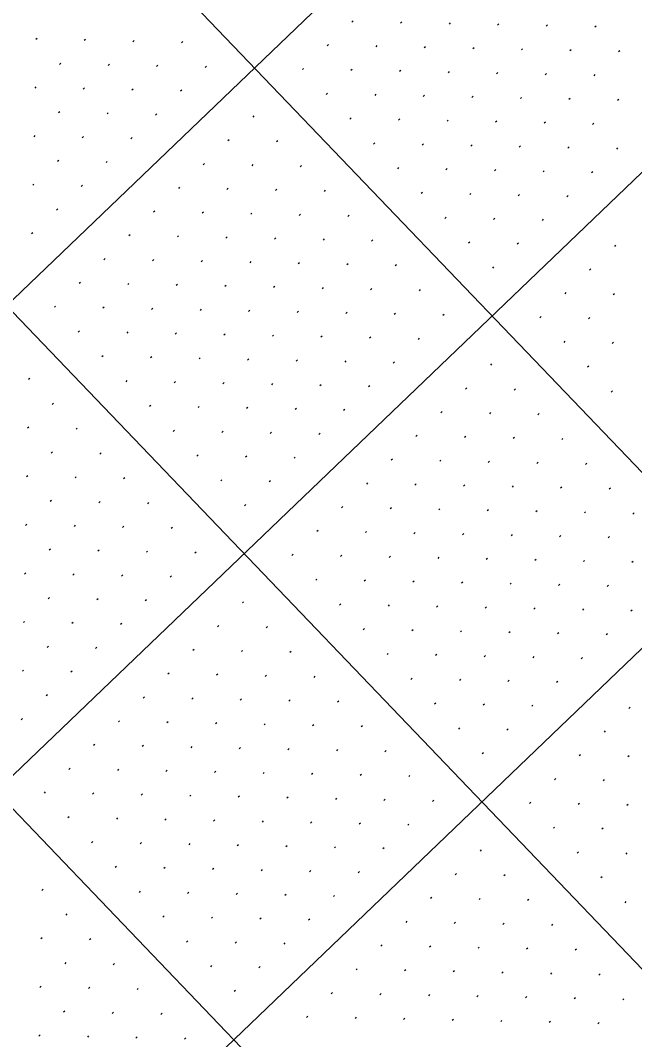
# Model space of a CAD drawing. Extents: x 2148987 to 2151117, y 142806 to 144993.
# Drawn here: x 2149405.1 to 2149494.6, y 143685.1 to 143833.4 of the extents above; entities that cross this region are included whole.
import ezdxf

# ---------------------------------------------------------------- set-up
doc = ezdxf.new("R2010")
doc.units = 0
doc.layers.add('PR_PIER_PH3', color=7, linetype='Continuous')
doc.layers.add('SHT_Profile_Grid_Minor', color=7, linetype='Continuous')

msp = doc.modelspace()

# ---------------------------------------------------------------- linework, layer by layer
at = {"layer": 'PR_PIER_PH3'}
for p, q in [((2150296.56, 144648.16), (2149159.43, 143558.42)), ((2150331.16, 144612.07), (2149194.02, 143522.32)), ((2150365.75, 144575.97), (2149228.62, 143486.22)), ((2149370.01, 143898.73), (2149715.96, 143537.73)), ((2149333.91, 143864.13), (2149679.86, 143503.14)), ((2149297.81, 143829.54), (2149643.76, 143468.54))]:
    msp.add_line(p, q, dxfattribs=at)
at = {"layer": 'SHT_Profile_Grid_Minor'}
for p, q in [((2149453.58, 143833.38), (2149453.4, 143833.21)), ((2149460.65, 143833.23), (2149460.47, 143833.06)), ((2149467.72, 143833.08), (2149467.54, 143832.91)), ((2149474.79, 143832.93), (2149474.61, 143832.76)), ((2149481.86, 143832.78), (2149481.68, 143832.61)), ((2149488.93, 143832.63), (2149488.75, 143832.46)), ((2149407.55, 143830.83), (2149407.37, 143830.66)), ((2149414.62, 143830.68), (2149414.44, 143830.5)), ((2149421.69, 143830.53), (2149421.51, 143830.35)), ((2149428.76, 143830.38), (2149428.58, 143830.2)), ((2149449.97, 143829.93), (2149449.79, 143829.75)), ((2149457.04, 143829.77), (2149456.86, 143829.6)), ((2149464.11, 143829.62), (2149463.93, 143829.45)), ((2149471.18, 143829.47), (2149471, 143829.3)), ((2149478.25, 143829.32), (2149478.07, 143829.15)), ((2149485.32, 143829.17), (2149485.14, 143829)), ((2149492.39, 143829.02), (2149492.2, 143828.85)), ((2149411.01, 143827.22), (2149410.83, 143827.05)), ((2149418.08, 143827.07), (2149417.9, 143826.89)), ((2149425.15, 143826.92), (2149424.97, 143826.74)), ((2149432.22, 143826.77), (2149432.04, 143826.59)), ((2149446.36, 143826.47), (2149446.18, 143826.29)), ((2149453.43, 143826.32), (2149453.25, 143826.14)), ((2149460.5, 143826.17), (2149460.32, 143825.99)), ((2149467.57, 143826.01), (2149467.39, 143825.84)), ((2149474.64, 143825.86), (2149474.46, 143825.69)), ((2149481.71, 143825.71), (2149481.53, 143825.54)), ((2149488.78, 143825.56), (2149488.59, 143825.39)), ((2149407.4, 143823.76), (2149407.22, 143823.59)), ((2149414.47, 143823.61), (2149414.29, 143823.44)), ((2149421.54, 143823.46), (2149421.36, 143823.28)), ((2149428.61, 143823.31), (2149428.43, 143823.13)), ((2149449.82, 143822.86), (2149449.64, 143822.68)), ((2149456.89, 143822.71), (2149456.71, 143822.53)), ((2149463.96, 143822.56), (2149463.78, 143822.38)), ((2149471.03, 143822.4), (2149470.85, 143822.23)), ((2149478.1, 143822.25), (2149477.92, 143822.08)), ((2149485.17, 143822.1), (2149484.98, 143821.93)), ((2149492.23, 143821.95), (2149492.05, 143821.78)), ((2149410.86, 143820.15), (2149410.68, 143819.98)), ((2149417.93, 143820), (2149417.75, 143819.83)), ((2149425, 143819.85), (2149424.82, 143819.67)), ((2149439.14, 143819.55), (2149438.96, 143819.37)), ((2149453.28, 143819.25), (2149453.1, 143819.07)), ((2149460.35, 143819.1), (2149460.17, 143818.92)), ((2149467.42, 143818.95), (2149467.24, 143818.77)), ((2149474.49, 143818.79), (2149474.31, 143818.62)), ((2149481.56, 143818.64), (2149481.37, 143818.47)), ((2149488.62, 143818.49), (2149488.44, 143818.32)), ((2149407.25, 143816.69), (2149407.07, 143816.52)), ((2149414.32, 143816.54), (2149414.14, 143816.37)), ((2149421.39, 143816.39), (2149421.21, 143816.22)), ((2149435.53, 143816.09), (2149435.35, 143815.91)), ((2149442.6, 143815.94), (2149442.42, 143815.76)), ((2149456.74, 143815.64), (2149456.56, 143815.46)), ((2149463.81, 143815.49), (2149463.63, 143815.31)), ((2149470.88, 143815.34), (2149470.7, 143815.16)), ((2149477.95, 143815.18), (2149477.76, 143815.01)), ((2149485.01, 143815.03), (2149484.83, 143814.86)), ((2149492.08, 143814.88), (2149491.9, 143814.71)), ((2149410.71, 143813.08), (2149410.53, 143812.91)), ((2149417.78, 143812.93), (2149417.6, 143812.76)), ((2149431.92, 143812.63), (2149431.74, 143812.45)), ((2149438.99, 143812.48), (2149438.81, 143812.3)), ((2149446.06, 143812.33), (2149445.88, 143812.15)), ((2149460.2, 143812.03), (2149460.02, 143811.85)), ((2149467.27, 143811.88), (2149467.09, 143811.7)), ((2149474.34, 143811.73), (2149474.15, 143811.55)), ((2149481.4, 143811.57), (2149481.22, 143811.4)), ((2149488.47, 143811.42), (2149488.29, 143811.25)), ((2149407.1, 143809.62), (2149406.92, 143809.45)), ((2149414.17, 143809.47), (2149413.99, 143809.3)), ((2149428.31, 143809.17), (2149428.13, 143809)), ((2149435.38, 143809.02), (2149435.2, 143808.84)), ((2149442.45, 143808.87), (2149442.27, 143808.69)), ((2149449.52, 143808.72), (2149449.34, 143808.54)), ((2149463.66, 143808.42), (2149463.48, 143808.24)), ((2149470.73, 143808.27), (2149470.54, 143808.09)), ((2149477.79, 143808.12), (2149477.61, 143807.94)), ((2149484.86, 143807.96), (2149484.68, 143807.79)), ((2149410.56, 143806.01), (2149410.38, 143805.84)), ((2149424.7, 143805.71), (2149424.52, 143805.54)), ((2149431.77, 143805.56), (2149431.59, 143805.39)), ((2149438.84, 143805.41), (2149438.66, 143805.23)), ((2149445.91, 143805.26), (2149445.73, 143805.08)), ((2149452.98, 143805.11), (2149452.8, 143804.93)), ((2149467.12, 143804.81), (2149466.93, 143804.63)), ((2149474.18, 143804.66), (2149474, 143804.48)), ((2149481.25, 143804.51), (2149481.07, 143804.33)), ((2149406.95, 143802.55), (2149406.77, 143802.38)), ((2149421.09, 143802.25), (2149420.91, 143802.08)), ((2149428.16, 143802.1), (2149427.98, 143801.93)), ((2149435.23, 143801.95), (2149435.05, 143801.78)), ((2149442.3, 143801.8), (2149442.12, 143801.62)), ((2149449.37, 143801.65), (2149449.19, 143801.47)), ((2149456.44, 143801.5), (2149456.26, 143801.32)), ((2149470.57, 143801.2), (2149470.39, 143801.02)), ((2149477.64, 143801.05), (2149477.46, 143800.87)), ((2149491.78, 143800.74), (2149491.6, 143800.57)), ((2149417.48, 143798.79), (2149417.3, 143798.62)), ((2149424.55, 143798.64), (2149424.37, 143798.47)), ((2149431.62, 143798.49), (2149431.44, 143798.32)), ((2149438.69, 143798.34), (2149438.51, 143798.17)), ((2149445.76, 143798.19), (2149445.58, 143798.02)), ((2149452.83, 143798.04), (2149452.65, 143797.86)), ((2149459.9, 143797.89), (2149459.71, 143797.71)), ((2149474.03, 143797.59), (2149473.85, 143797.41)), ((2149488.17, 143797.29), (2149487.99, 143797.11)), ((2149413.87, 143795.33), (2149413.69, 143795.16)), ((2149420.94, 143795.18), (2149420.76, 143795.01)), ((2149428.01, 143795.03), (2149427.83, 143794.86)), ((2149435.08, 143794.88), (2149434.9, 143794.71)), ((2149442.15, 143794.73), (2149441.97, 143794.56)), ((2149449.22, 143794.58), (2149449.04, 143794.41)), ((2149456.29, 143794.43), (2149456.11, 143794.25)), ((2149463.35, 143794.28), (2149463.17, 143794.1)), ((2149484.56, 143793.83), (2149484.38, 143793.65)), ((2149491.63, 143793.68), (2149491.45, 143793.5)), ((2149410.26, 143791.87), (2149410.08, 143791.7)), ((2149417.33, 143791.72), (2149417.15, 143791.55)), ((2149424.4, 143791.57), (2149424.22, 143791.4)), ((2149431.47, 143791.42), (2149431.29, 143791.25)), ((2149438.54, 143791.27), (2149438.36, 143791.1)), ((2149445.61, 143791.12), (2149445.43, 143790.95)), ((2149452.68, 143790.97), (2149452.5, 143790.8)), ((2149459.75, 143790.82), (2149459.56, 143790.64)), ((2149466.81, 143790.67), (2149466.63, 143790.49)), ((2149480.95, 143790.37), (2149480.77, 143790.19)), ((2149488.02, 143790.22), (2149487.84, 143790.04)), ((2149413.72, 143788.26), (2149413.54, 143788.09)), ((2149420.79, 143788.11), (2149420.61, 143787.94)), ((2149427.86, 143787.96), (2149427.68, 143787.79)), ((2149434.93, 143787.81), (2149434.75, 143787.64)), ((2149442, 143787.66), (2149441.82, 143787.49)), ((2149449.07, 143787.51), (2149448.89, 143787.34)), ((2149456.14, 143787.36), (2149455.95, 143787.19)), ((2149463.2, 143787.21), (2149463.02, 143787.03)), ((2149484.41, 143786.76), (2149484.23, 143786.58)), ((2149491.48, 143786.61), (2149491.3, 143786.43)), ((2149417.18, 143784.65), (2149417, 143784.48)), ((2149424.25, 143784.5), (2149424.07, 143784.33)), ((2149431.32, 143784.35), (2149431.14, 143784.18)), ((2149438.39, 143784.2), (2149438.21, 143784.03)), ((2149445.46, 143784.05), (2149445.28, 143783.88)), ((2149452.53, 143783.9), (2149452.34, 143783.73)), ((2149459.59, 143783.75), (2149459.41, 143783.58)), ((2149473.73, 143783.45), (2149473.55, 143783.27)), ((2149487.87, 143783.15), (2149487.69, 143782.97)), ((2149406.5, 143781.34), (2149406.32, 143781.17)), ((2149420.64, 143781.04), (2149420.46, 143780.87)), ((2149427.71, 143780.89), (2149427.53, 143780.72)), ((2149434.78, 143780.74), (2149434.6, 143780.57)), ((2149441.85, 143780.59), (2149441.67, 143780.42)), ((2149448.92, 143780.44), (2149448.73, 143780.27)), ((2149455.98, 143780.29), (2149455.8, 143780.12)), ((2149470.12, 143779.99), (2149469.94, 143779.81)), ((2149477.19, 143779.84), (2149477.01, 143779.66)), ((2149491.33, 143779.54), (2149491.15, 143779.36)), ((2149409.96, 143777.73), (2149409.78, 143777.56)), ((2149424.1, 143777.43), (2149423.92, 143777.26)), ((2149431.17, 143777.28), (2149430.99, 143777.11)), ((2149438.24, 143777.13), (2149438.06, 143776.96)), ((2149445.31, 143776.98), (2149445.12, 143776.81)), ((2149452.37, 143776.83), (2149452.19, 143776.66)), ((2149466.51, 143776.53), (2149466.33, 143776.36)), ((2149473.58, 143776.38), (2149473.4, 143776.2)), ((2149480.65, 143776.23), (2149480.47, 143776.05)), ((2149406.35, 143774.27), (2149406.17, 143774.1)), ((2149413.42, 143774.12), (2149413.24, 143773.95)), ((2149427.56, 143773.82), (2149427.38, 143773.65)), ((2149434.63, 143773.67), (2149434.45, 143773.5)), ((2149441.7, 143773.52), (2149441.51, 143773.35)), ((2149448.76, 143773.37), (2149448.58, 143773.2)), ((2149462.9, 143773.07), (2149462.72, 143772.9)), ((2149469.97, 143772.92), (2149469.79, 143772.75)), ((2149477.04, 143772.77), (2149476.86, 143772.59)), ((2149484.11, 143772.62), (2149483.93, 143772.44)), ((2149409.81, 143770.66), (2149409.63, 143770.49)), ((2149416.88, 143770.51), (2149416.7, 143770.34)), ((2149431.02, 143770.21), (2149430.84, 143770.04)), ((2149438.09, 143770.06), (2149437.9, 143769.89)), ((2149445.15, 143769.91), (2149444.97, 143769.74)), ((2149459.29, 143769.61), (2149459.11, 143769.44)), ((2149466.36, 143769.46), (2149466.18, 143769.29)), ((2149473.43, 143769.31), (2149473.25, 143769.14)), ((2149480.5, 143769.16), (2149480.32, 143768.98)), ((2149487.57, 143769.01), (2149487.39, 143768.83)), ((2149406.2, 143767.2), (2149406.02, 143767.03)), ((2149413.27, 143767.05), (2149413.09, 143766.88)), ((2149420.34, 143766.9), (2149420.16, 143766.73)), ((2149434.48, 143766.6), (2149434.29, 143766.43)), ((2149441.54, 143766.45), (2149441.36, 143766.28)), ((2149455.68, 143766.15), (2149455.5, 143765.98)), ((2149462.75, 143766), (2149462.57, 143765.83)), ((2149469.82, 143765.85), (2149469.64, 143765.68)), ((2149476.89, 143765.7), (2149476.71, 143765.53)), ((2149483.96, 143765.55), (2149483.78, 143765.38)), ((2149491.03, 143765.4), (2149490.85, 143765.22)), ((2149409.66, 143763.59), (2149409.48, 143763.42)), ((2149416.73, 143763.44), (2149416.55, 143763.27)), ((2149423.8, 143763.29), (2149423.62, 143763.12)), ((2149437.93, 143762.99), (2149437.75, 143762.82)), ((2149452.07, 143762.69), (2149451.89, 143762.52)), ((2149459.14, 143762.54), (2149458.96, 143762.37)), ((2149466.21, 143762.39), (2149466.03, 143762.22)), ((2149473.28, 143762.24), (2149473.1, 143762.07)), ((2149480.35, 143762.09), (2149480.17, 143761.92)), ((2149487.42, 143761.94), (2149487.24, 143761.77)), ((2149494.49, 143761.79), (2149494.31, 143761.61)), ((2149406.05, 143760.13), (2149405.87, 143759.96)), ((2149413.12, 143759.98), (2149412.94, 143759.81)), ((2149420.19, 143759.83), (2149420.01, 143759.66)), ((2149427.26, 143759.68), (2149427.07, 143759.51)), ((2149448.46, 143759.23), (2149448.28, 143759.06)), ((2149455.53, 143759.08), (2149455.35, 143758.91)), ((2149462.6, 143758.93), (2149462.42, 143758.76)), ((2149469.67, 143758.78), (2149469.49, 143758.61)), ((2149476.74, 143758.63), (2149476.56, 143758.46)), ((2149483.81, 143758.48), (2149483.63, 143758.31)), ((2149490.88, 143758.33), (2149490.7, 143758.16)), ((2149409.51, 143756.52), (2149409.33, 143756.35)), ((2149416.58, 143756.37), (2149416.4, 143756.2)), ((2149423.65, 143756.22), (2149423.47, 143756.05)), ((2149430.71, 143756.07), (2149430.53, 143755.9)), ((2149444.85, 143755.77), (2149444.67, 143755.6)), ((2149451.92, 143755.62), (2149451.74, 143755.45)), ((2149458.99, 143755.47), (2149458.81, 143755.3)), ((2149466.06, 143755.32), (2149465.88, 143755.15)), ((2149473.13, 143755.17), (2149472.95, 143755)), ((2149480.2, 143755.02), (2149480.02, 143754.85)), ((2149487.27, 143754.87), (2149487.09, 143754.7)), ((2149494.34, 143754.72), (2149494.16, 143754.55)), ((2149405.9, 143753.06), (2149405.72, 143752.89)), ((2149412.97, 143752.91), (2149412.79, 143752.74)), ((2149420.04, 143752.76), (2149419.86, 143752.59)), ((2149427.11, 143752.61), (2149426.92, 143752.44)), ((2149448.31, 143752.16), (2149448.13, 143751.99)), ((2149455.38, 143752.01), (2149455.2, 143751.84)), ((2149462.45, 143751.86), (2149462.27, 143751.69)), ((2149469.52, 143751.71), (2149469.34, 143751.54)), ((2149476.59, 143751.56), (2149476.41, 143751.39)), ((2149483.66, 143751.41), (2149483.48, 143751.24)), ((2149490.73, 143751.26), (2149490.55, 143751.09)), ((2149409.36, 143749.45), (2149409.18, 143749.28)), ((2149416.43, 143749.3), (2149416.25, 143749.13)), ((2149423.5, 143749.15), (2149423.31, 143748.98)), ((2149437.63, 143748.85), (2149437.45, 143748.68)), ((2149451.77, 143748.55), (2149451.59, 143748.38)), ((2149458.84, 143748.4), (2149458.66, 143748.23)), ((2149465.91, 143748.25), (2149465.73, 143748.08)), ((2149472.98, 143748.1), (2149472.8, 143747.93)), ((2149480.05, 143747.95), (2149479.87, 143747.78)), ((2149487.12, 143747.8), (2149486.94, 143747.63)), ((2149494.19, 143747.65), (2149494.01, 143747.48)), ((2149405.75, 143745.99), (2149405.57, 143745.82)), ((2149412.82, 143745.84), (2149412.64, 143745.67)), ((2149419.89, 143745.69), (2149419.7, 143745.52)), ((2149434.02, 143745.39), (2149433.84, 143745.22)), ((2149441.09, 143745.24), (2149440.91, 143745.07)), ((2149455.23, 143744.94), (2149455.05, 143744.77)), ((2149462.3, 143744.79), (2149462.12, 143744.62)), ((2149469.37, 143744.64), (2149469.19, 143744.47)), ((2149476.44, 143744.49), (2149476.26, 143744.32)), ((2149483.51, 143744.34), (2149483.33, 143744.17)), ((2149490.58, 143744.19), (2149490.4, 143744.02)), ((2149409.21, 143742.38), (2149409.03, 143742.21)), ((2149416.28, 143742.23), (2149416.09, 143742.06)), ((2149430.41, 143741.93), (2149430.23, 143741.76)), ((2149437.48, 143741.78), (2149437.3, 143741.61)), ((2149444.55, 143741.63), (2149444.37, 143741.46)), ((2149458.69, 143741.33), (2149458.51, 143741.16)), ((2149465.76, 143741.18), (2149465.58, 143741.01)), ((2149472.83, 143741.03), (2149472.65, 143740.86)), ((2149479.9, 143740.88), (2149479.72, 143740.71)), ((2149486.97, 143740.73), (2149486.79, 143740.56)), ((2149405.6, 143738.92), (2149405.42, 143738.75)), ((2149412.67, 143738.77), (2149412.48, 143738.6)), ((2149426.8, 143738.47), (2149426.62, 143738.3)), ((2149433.87, 143738.32), (2149433.69, 143738.15)), ((2149440.94, 143738.17), (2149440.76, 143738)), ((2149448.01, 143738.02), (2149447.83, 143737.85)), ((2149462.15, 143737.72), (2149461.97, 143737.55)), ((2149469.22, 143737.57), (2149469.04, 143737.4)), ((2149476.29, 143737.42), (2149476.11, 143737.25)), ((2149483.36, 143737.27), (2149483.18, 143737.1)), ((2149409.06, 143735.32), (2149408.87, 143735.14)), ((2149423.19, 143735.01), (2149423.01, 143734.84)), ((2149430.26, 143734.86), (2149430.08, 143734.69)), ((2149437.33, 143734.71), (2149437.15, 143734.54)), ((2149444.4, 143734.56), (2149444.22, 143734.39)), ((2149451.47, 143734.41), (2149451.29, 143734.24)), ((2149465.61, 143734.11), (2149465.43, 143733.94)), ((2149472.68, 143733.96), (2149472.5, 143733.79)), ((2149479.75, 143733.81), (2149479.57, 143733.64)), ((2149493.89, 143733.51), (2149493.71, 143733.34)), ((2149405.45, 143731.86), (2149405.26, 143731.68)), ((2149419.58, 143731.55), (2149419.4, 143731.38)), ((2149426.65, 143731.4), (2149426.47, 143731.23)), ((2149433.72, 143731.25), (2149433.54, 143731.08)), ((2149440.79, 143731.1), (2149440.61, 143730.93)), ((2149447.86, 143730.95), (2149447.68, 143730.78)), ((2149454.93, 143730.8), (2149454.75, 143730.63)), ((2149469.07, 143730.5), (2149468.89, 143730.33)), ((2149476.14, 143730.35), (2149475.96, 143730.18)), ((2149490.28, 143730.05), (2149490.1, 143729.88)), ((2149415.97, 143728.1), (2149415.79, 143727.92)), ((2149423.04, 143727.94), (2149422.86, 143727.77)), ((2149430.11, 143727.79), (2149429.93, 143727.62)), ((2149437.18, 143727.64), (2149437, 143727.47)), ((2149444.25, 143727.49), (2149444.07, 143727.32)), ((2149451.32, 143727.34), (2149451.14, 143727.17)), ((2149458.39, 143727.19), (2149458.21, 143727.02)), ((2149472.53, 143726.89), (2149472.35, 143726.72)), ((2149486.67, 143726.59), (2149486.49, 143726.42)), ((2149493.74, 143726.44), (2149493.56, 143726.27)), ((2149412.36, 143724.64), (2149412.18, 143724.46)), ((2149419.43, 143724.49), (2149419.25, 143724.31)), ((2149426.5, 143724.33), (2149426.32, 143724.16)), ((2149433.57, 143724.18), (2149433.39, 143724.01)), ((2149440.64, 143724.03), (2149440.46, 143723.86)), ((2149447.71, 143723.88), (2149447.53, 143723.71)), ((2149454.78, 143723.73), (2149454.6, 143723.56)), ((2149461.85, 143723.58), (2149461.67, 143723.41)), ((2149483.06, 143723.13), (2149482.88, 143722.96)), ((2149490.13, 143722.98), (2149489.95, 143722.81)), ((2149408.75, 143721.18), (2149408.57, 143721)), ((2149415.82, 143721.03), (2149415.64, 143720.85)), ((2149422.89, 143720.88), (2149422.71, 143720.7)), ((2149429.96, 143720.72), (2149429.78, 143720.55)), ((2149437.03, 143720.57), (2149436.85, 143720.4)), ((2149444.1, 143720.42), (2149443.92, 143720.25)), ((2149451.17, 143720.27), (2149450.99, 143720.1)), ((2149458.24, 143720.12), (2149458.06, 143719.95)), ((2149465.31, 143719.97), (2149465.13, 143719.8)), ((2149479.45, 143719.67), (2149479.27, 143719.5)), ((2149486.52, 143719.52), (2149486.34, 143719.35)), ((2149493.59, 143719.37), (2149493.41, 143719.2)), ((2149412.21, 143717.57), (2149412.03, 143717.39)), ((2149419.28, 143717.42), (2149419.1, 143717.24)), ((2149426.35, 143717.27), (2149426.17, 143717.09)), ((2149433.42, 143717.11), (2149433.24, 143716.94)), ((2149440.49, 143716.96), (2149440.31, 143716.79)), ((2149447.56, 143716.81), (2149447.38, 143716.64)), ((2149454.63, 143716.66), (2149454.45, 143716.49)), ((2149461.7, 143716.51), (2149461.52, 143716.34)), ((2149482.91, 143716.06), (2149482.73, 143715.89)), ((2149489.98, 143715.91), (2149489.8, 143715.74)), ((2149415.67, 143713.96), (2149415.49, 143713.78)), ((2149422.74, 143713.81), (2149422.56, 143713.63)), ((2149429.81, 143713.66), (2149429.63, 143713.48)), ((2149436.88, 143713.5), (2149436.7, 143713.33)), ((2149443.95, 143713.35), (2149443.77, 143713.18)), ((2149451.02, 143713.2), (2149450.84, 143713.03)), ((2149458.09, 143713.05), (2149457.91, 143712.88)), ((2149472.23, 143712.75), (2149472.05, 143712.58)), ((2149486.37, 143712.45), (2149486.19, 143712.28)), ((2149493.44, 143712.3), (2149493.26, 143712.13)), ((2149419.13, 143710.35), (2149418.95, 143710.17)), ((2149426.2, 143710.2), (2149426.02, 143710.02)), ((2149433.27, 143710.05), (2149433.09, 143709.87)), ((2149440.34, 143709.89), (2149440.16, 143709.72)), ((2149447.41, 143709.74), (2149447.23, 143709.57)), ((2149454.48, 143709.59), (2149454.3, 143709.42)), ((2149468.62, 143709.29), (2149468.44, 143709.12)), ((2149475.69, 143709.14), (2149475.51, 143708.97)), ((2149489.83, 143708.84), (2149489.65, 143708.67)), ((2149408.45, 143707.04), (2149408.27, 143706.86)), ((2149422.59, 143706.74), (2149422.41, 143706.56)), ((2149429.66, 143706.59), (2149429.48, 143706.41)), ((2149436.73, 143706.44), (2149436.55, 143706.26)), ((2149443.8, 143706.28), (2149443.62, 143706.11)), ((2149450.87, 143706.13), (2149450.69, 143705.96)), ((2149465.01, 143705.83), (2149464.83, 143705.66)), ((2149472.08, 143705.68), (2149471.9, 143705.51)), ((2149479.15, 143705.53), (2149478.97, 143705.36)), ((2149493.29, 143705.23), (2149493.11, 143705.06)), ((2149411.91, 143703.43), (2149411.73, 143703.25)), ((2149426.05, 143703.13), (2149425.87, 143702.95)), ((2149433.12, 143702.98), (2149432.94, 143702.8)), ((2149440.19, 143702.83), (2149440.01, 143702.65)), ((2149447.26, 143702.68), (2149447.08, 143702.5)), ((2149461.4, 143702.37), (2149461.22, 143702.2)), ((2149468.47, 143702.22), (2149468.29, 143702.05)), ((2149475.54, 143702.07), (2149475.36, 143701.9)), ((2149482.61, 143701.92), (2149482.43, 143701.75)), ((2149408.3, 143699.97), (2149408.12, 143699.79)), ((2149415.37, 143699.82), (2149415.19, 143699.64)), ((2149429.51, 143699.52), (2149429.33, 143699.34)), ((2149436.58, 143699.37), (2149436.4, 143699.19)), ((2149443.65, 143699.22), (2149443.47, 143699.04)), ((2149457.79, 143698.91), (2149457.61, 143698.74)), ((2149464.86, 143698.76), (2149464.68, 143698.59)), ((2149471.93, 143698.61), (2149471.75, 143698.44)), ((2149479, 143698.46), (2149478.82, 143698.29)), ((2149486.07, 143698.31), (2149485.89, 143698.14)), ((2149411.76, 143696.36), (2149411.58, 143696.18)), ((2149418.83, 143696.21), (2149418.65, 143696.03)), ((2149432.97, 143695.91), (2149432.79, 143695.73)), ((2149440.04, 143695.76), (2149439.86, 143695.58)), ((2149454.18, 143695.46), (2149454, 143695.28)), ((2149461.25, 143695.3), (2149461.07, 143695.13)), ((2149468.32, 143695.15), (2149468.14, 143694.98)), ((2149475.39, 143695), (2149475.21, 143694.83)), ((2149482.46, 143694.85), (2149482.28, 143694.68)), ((2149489.53, 143694.7), (2149489.35, 143694.53)), ((2149408.15, 143692.9), (2149407.97, 143692.73)), ((2149415.22, 143692.75), (2149415.04, 143692.57)), ((2149422.29, 143692.6), (2149422.11, 143692.42)), ((2149436.43, 143692.3), (2149436.25, 143692.12)), ((2149450.57, 143692), (2149450.39, 143691.82)), ((2149457.64, 143691.85), (2149457.46, 143691.67)), ((2149464.71, 143691.69), (2149464.53, 143691.52)), ((2149471.78, 143691.54), (2149471.6, 143691.37)), ((2149478.85, 143691.39), (2149478.67, 143691.22)), ((2149485.92, 143691.24), (2149485.74, 143691.07)), ((2149492.99, 143691.09), (2149492.81, 143690.92)), ((2149411.61, 143689.29), (2149411.43, 143689.12)), ((2149418.68, 143689.14), (2149418.5, 143688.96)), ((2149425.75, 143688.99), (2149425.57, 143688.81)), ((2149446.96, 143688.54), (2149446.78, 143688.36)), ((2149454.03, 143688.39), (2149453.85, 143688.21)), ((2149461.1, 143688.24), (2149460.92, 143688.06)), ((2149468.17, 143688.08), (2149467.99, 143687.91)), ((2149475.24, 143687.93), (2149475.06, 143687.76)), ((2149482.31, 143687.78), (2149482.13, 143687.61)), ((2149489.38, 143687.63), (2149489.2, 143687.46)), ((2149408, 143685.83), (2149407.82, 143685.66)), ((2149415.07, 143685.68), (2149414.89, 143685.51)), ((2149422.14, 143685.53), (2149421.96, 143685.35)), ((2149429.21, 143685.38), (2149429.03, 143685.2))]:
    msp.add_line(p, q, dxfattribs=at)

doc.saveas('drawing.dxf')
